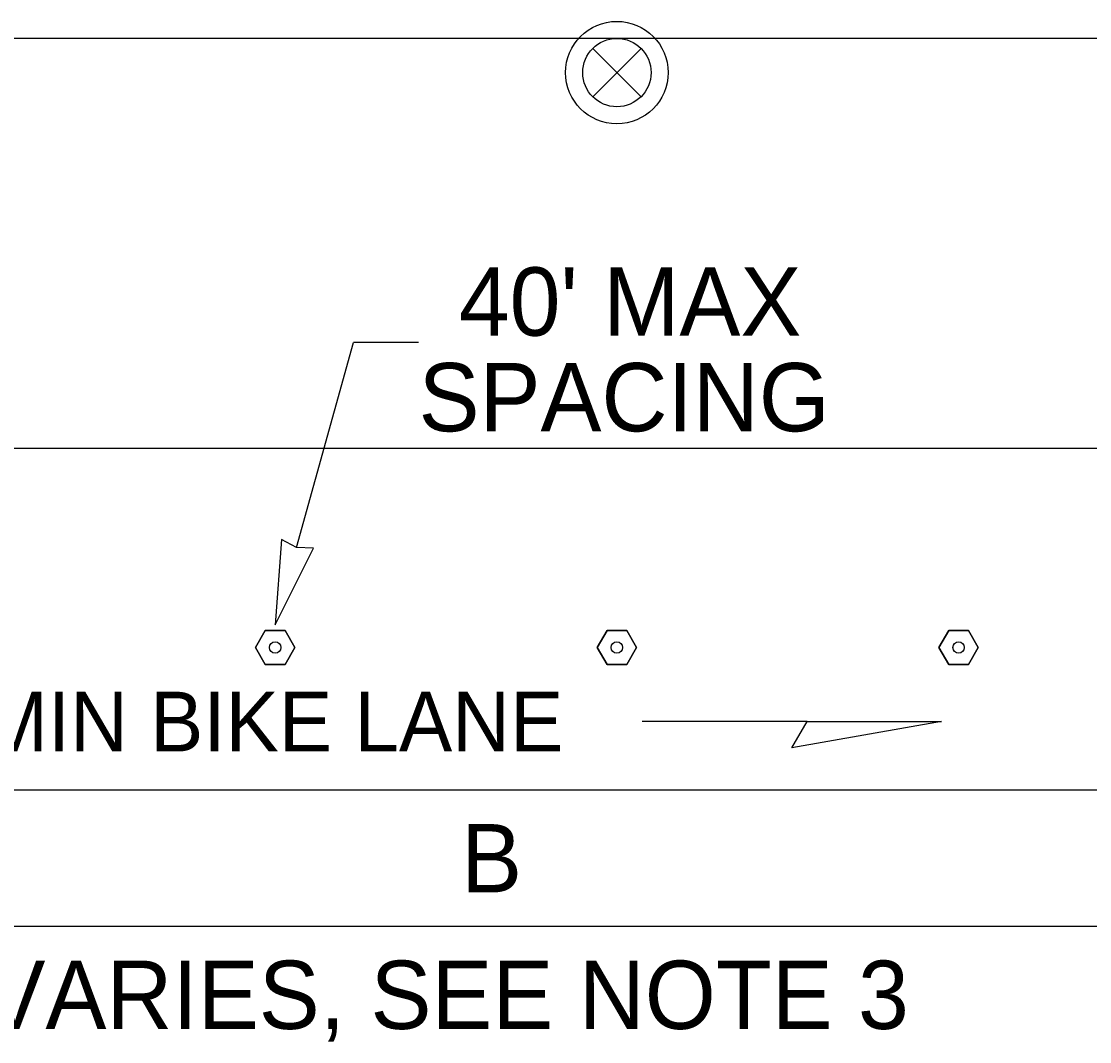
# Model space of a CAD drawing. Extents: x 99958 to 100176, y 99935 to 100011.
# Drawn here: x 100087.467 to 100088.717, y 99974.101 to 99975.296 of the extents above; entities that cross this region are included whole.
import ezdxf

# ---------------------------------------------------------------- set-up
doc = ezdxf.new("R2010")
doc.units = 0
for name, color, linetype in [('RD_ED_ShoulderPavedEdge', 7, 'Continuous'), ('RD_MK_LineEdgeWhite', 7, 'Continuous'), ('RD_MK_LineLane', 7, 'Continuous'), ('TR_WZ_TrafficSafetyDrum', 7, 'Continuous'), ('TR_WZ_TubularMarker', 7, 'Continuous'), ('TR_WZ_WorkZoneDetails', 7, 'Continuous'), ('TR_WZ_WorkZoneTextCurrent', 7, 'Continuous')]:
    doc.layers.add(name, color=color, linetype=linetype)

msp = doc.modelspace()

# ---------------------------------------------------------------- linework, layer by layer
at = {"layer": 'RD_ED_ShoulderPavedEdge'}
msp.add_line((100080.8283, 99974.3957), (100094.8933, 99974.3957), dxfattribs=at)
at = {"layer": 'RD_MK_LineEdgeWhite'}
msp.add_line((100080.8283, 99974.7957), (100094.8933, 99974.7957), dxfattribs=at)
at = {"layer": 'RD_MK_LineLane'}
msp.add_lwpolyline([(100094.8933, 99975.2757), (100080.8283, 99975.2757)], dxfattribs=at)
at = {"layer": 'TR_WZ_TrafficSafetyDrum'}
for p, q in [((100088.1353, 99975.264), (100088.1919, 99975.2074)), ((100088.1919, 99975.264), (100088.1353, 99975.2074))]:
    msp.add_line(p, q, dxfattribs=at)
for radius in [0.06, 0.06, 0.04]:
    msp.add_circle((100088.1636, 99975.2357), radius, dxfattribs=at)
at = {"layer": 'TR_WZ_TubularMarker'}
for points in [[(100087.7405, 99974.5624), (100087.7521, 99974.5824), (100087.7752, 99974.5824), (100087.7867, 99974.5624), (100087.7752, 99974.5424), (100087.7521, 99974.5424)], [(100088.1405, 99974.5624), (100088.1521, 99974.5824), (100088.1752, 99974.5824), (100088.1867, 99974.5624), (100088.1752, 99974.5424), (100088.1521, 99974.5424)], [(100088.5405, 99974.5624), (100088.5521, 99974.5824), (100088.5752, 99974.5824), (100088.5867, 99974.5624), (100088.5752, 99974.5424), (100088.5521, 99974.5424)]]:
    msp.add_lwpolyline(points, close=True, dxfattribs=at)
for points in [[(100087.7521, 99974.5424), (100087.7752, 99974.5424), (100087.7867, 99974.5624), (100087.7752, 99974.5824), (100087.7521, 99974.5824), (100087.7405, 99974.5624), (100087.7521, 99974.5424)], [(100088.1521, 99974.5424), (100088.1752, 99974.5424), (100088.1867, 99974.5624), (100088.1752, 99974.5824), (100088.1521, 99974.5824), (100088.1405, 99974.5624), (100088.1521, 99974.5424)], [(100088.5521, 99974.5424), (100088.5752, 99974.5424), (100088.5867, 99974.5624), (100088.5752, 99974.5824), (100088.5521, 99974.5824), (100088.5405, 99974.5624), (100088.5521, 99974.5424)]]:
    msp.add_lwpolyline(points, dxfattribs=at)
for centre in [(100087.7636, 99974.5624), (100088.1636, 99974.5624), (100088.5636, 99974.5624)]:
    msp.add_circle(centre, 0.00667, dxfattribs=at)
at = {"layer": 'TR_WZ_WorkZoneDetails'}
for p, q in [((100087.7887, 99974.6794), (100087.8552, 99974.9196)), ((100087.9315, 99974.9196), (100087.8553, 99974.9196)), ((100088.3862, 99974.4757), (100088.1933, 99974.4757)), ((100089.4699, 99974.2357), (100086.6573, 99974.2357))]:
    msp.add_line(p, q, dxfattribs=at)
for points in [[(100087.7636, 99974.5891), (100087.8084, 99974.6787), (100087.7886, 99974.6794), (100087.7712, 99974.6889)], [(100088.5434, 99974.4757), (100088.3683, 99974.4449), (100088.3862, 99974.4757)]]:
    msp.add_lwpolyline(points, close=True, dxfattribs=at)

# ---------------------------------------------------------------- texts
at = {"layer": 'TR_WZ_WorkZoneTextCurrent'}
for s, height, p in [("40' MAX", 0.08, (100087.9786, 99974.9276)), ('SPACING', 0.08, (100087.9315, 99974.8156)), ("4' MIN BIKE LANE", 0.07, (100087.3236, 99974.4407))]:
    msp.add_text(s, height=height, dxfattribs=at).set_placement(p)
for s, p in [('B', (100087.9813, 99974.2757)), ('VARIES, SEE NOTE 3', (100087.4234, 99974.1157))]:
    msp.add_text(s, height=0.08, rotation=360, dxfattribs=at).set_placement(p)

doc.saveas('drawing.dxf')
